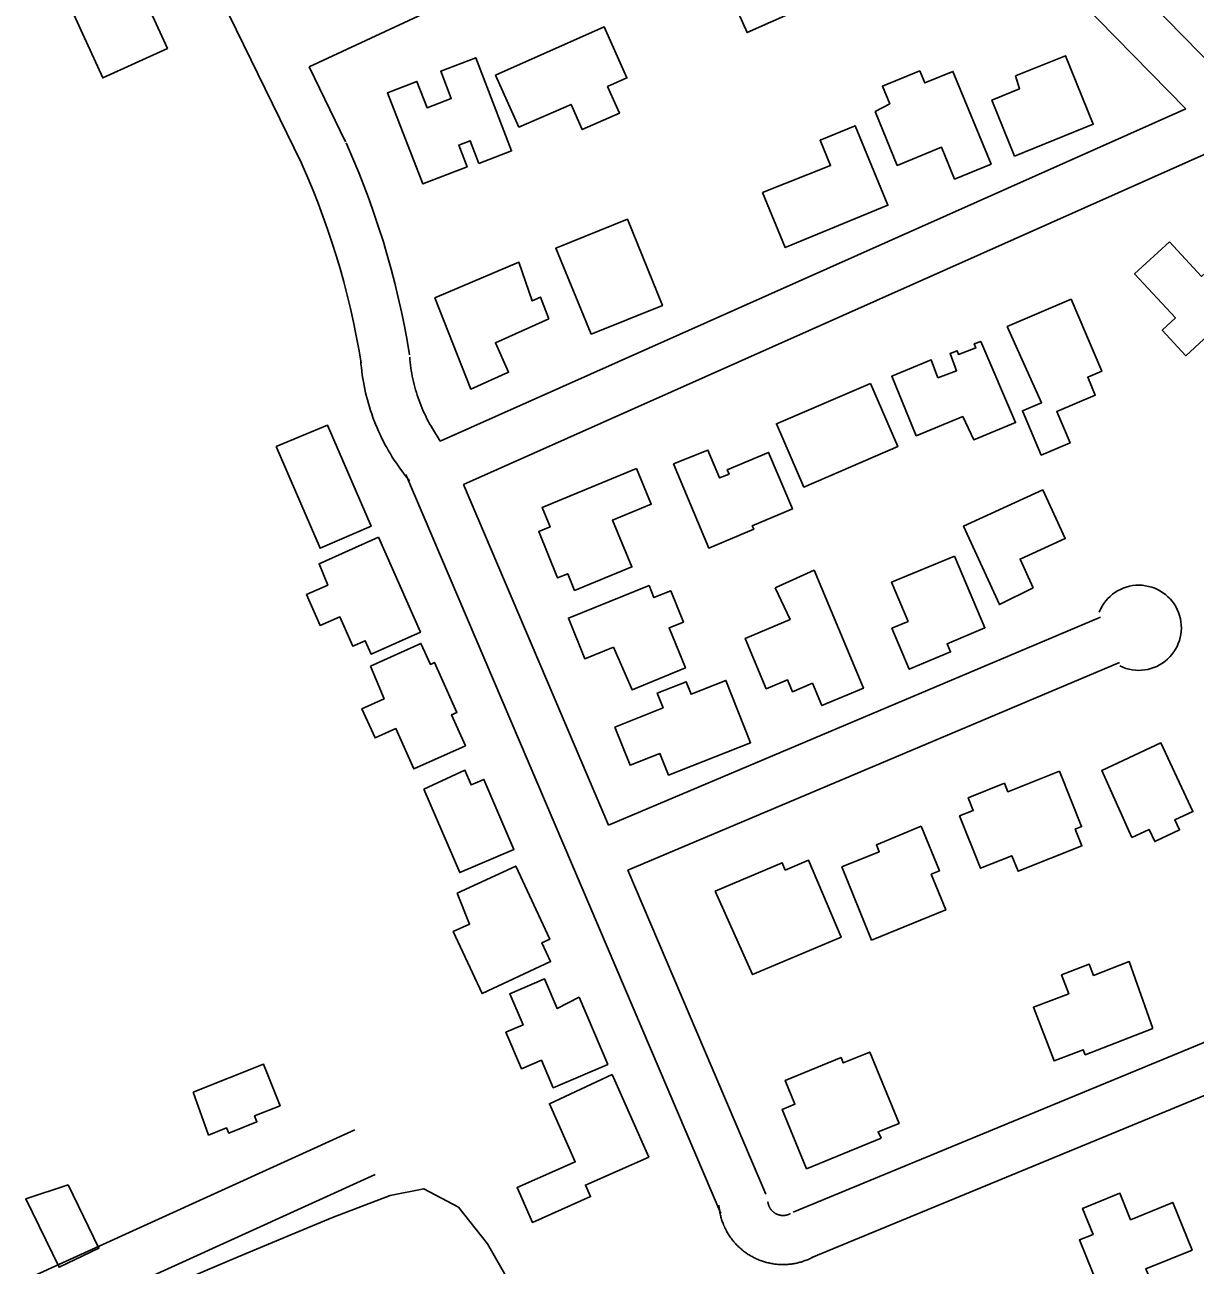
# Model space of a CAD drawing. Extents: x 3540316 to 3578335, y 553172 to 578787.
# Drawn here: x 3551062 to 3551777, y 567214 to 567972 of the extents above; entities that cross this region are included whole.
import ezdxf

# ---------------------------------------------------------------- set-up
doc = ezdxf.new("R2010")
doc.units = 0
for name, color, linetype in [('V-BLDG-OTLN', 7, 'Continuous'), ('V-ROAD-CNTR', 7, 'Continuous'), ('V-SITE-VEGE', 7, 'Continuous')]:
    doc.layers.add(name, color=color, linetype=linetype)

msp = doc.modelspace()

# ---------------------------------------------------------------- linework, layer by layer
at = {"layer": 'V-BLDG-OTLN'}
for points in [[(3551118.39, 568024.46), (3551149.19, 567957.34), (3551109.79, 567939.26), (3551079.65, 568005.38)], [(3551542.67, 568023.44), (3551558.07, 567988.96), (3551548.88, 567984.85), (3551547.96, 567986.93), (3551503.46, 567967.05), (3551488.38, 568000.79)], [(3551363.8, 567909.18), (3551349.63, 567940.89), (3551416, 567970.55), (3551429.94, 567939.33), (3551418.07, 567934.03), (3551425.31, 567917.8), (3551402.65, 567907.68), (3551395.77, 567923.08)], [(3551339.48, 567887.01), (3551334.24, 567900.86), (3551327.17, 567898.26), (3551332.3, 567884.93), (3551305.14, 567874.48), (3551283.68, 567930.25), (3551301.61, 567937.15), (3551307.81, 567921.04), (3551322.59, 567926.72), (3551316.17, 567943.39), (3551337.59, 567951.63), (3551359.49, 567894.71)], [(3551667.4, 567940.49), (3551697.88, 567952.81), (3551714.79, 567910.98), (3551666.78, 567891.58), (3551652.93, 567925.78), (3551669.84, 567932.67)], [(3551581.48, 567918.76), (3551590.46, 567923.47), (3551586.04, 567934.23), (3551608.85, 567943.62), (3551611.9, 567936.22), (3551629.1, 567943.3), (3551652.4, 567886.67), (3551630.12, 567877.5), (3551622.11, 567896.96), (3551595.04, 567885.82)], [(3551512.83, 567869.18), (3551554.33, 567885.84), (3551547.97, 567901.24), (3551569.33, 567910.06), (3551589.38, 567861.51), (3551526.69, 567835.62)], [(3551408.16, 567782.64), (3551386.46, 567835.23), (3551430.24, 567852.94), (3551451.57, 567800.2)], [(3551761.33, 567839.2), (3551781.04, 567817.96), (3551801.28, 567836.74), (3551820.99, 567815.49), (3551771.41, 567769.48), (3551756.93, 567785.09), (3551765.03, 567792.61), (3551740.09, 567819.49)], [(3551382.21, 567792.11), (3551349.54, 567777.5), (3551357.61, 567759.46), (3551334.5, 567749.12), (3551312.61, 567804.85), (3551363.88, 567826.64), (3551372.11, 567803), (3551377.16, 567805.4)], [(3551662.19, 567787.46), (3551701.3, 567804.09), (3551720.03, 567760.05), (3551711.41, 567756.38), (3551716.03, 567745.53), (3551692.5, 567735.5), (3551700.67, 567716.24), (3551683, 567708.82), (3551671.54, 567735.92), (3551683.21, 567740.83)], [(3551619.95, 567756.07), (3551631.34, 567760.38), (3551627.33, 567770.96), (3551631.61, 567772.58), (3551632.47, 567770.31), (3551643.01, 567774.3), (3551642.07, 567776.8), (3551646.09, 567778.32), (3551667.37, 567728.67), (3551641.82, 567718.2), (3551635.04, 567732.36), (3551606.72, 567720.66), (3551591.71, 567756.98), (3551615.86, 567766.95)], [(3551578.74, 567752.49), (3551595.37, 567714.01), (3551538.04, 567689.22), (3551521.27, 567728)], [(3551215.68, 567714.12), (3551247.05, 567727.03), (3551273.62, 567665.35), (3551242.48, 567651.93)], [(3551458.31, 567703.39), (3551479.36, 567711.87), (3551486.52, 567694.82), (3551492.32, 567697.2), (3551491.21, 567699.85), (3551516.51, 567710.47), (3551531, 567675.95), (3551506.48, 567665.66), (3551507.38, 567663.51), (3551479.87, 567651.97)], [(3551435.83, 567700.62), (3551444.76, 567678.75), (3551421.2, 567669.12), (3551432.92, 567640.45), (3551397.92, 567626.14), (3551393.78, 567636.27), (3551387.58, 567633.74), (3551376, 567662.08), (3551382.95, 567664.92), (3551378.1, 567676.81)], [(3551678.17, 567627.68), (3551657.51, 567617.44), (3551635.62, 567665.41), (3551684.09, 567687.53), (3551697.67, 567657.78), (3551670.16, 567645.23)], [(3551278.19, 567658.71), (3551303.75, 567600.52), (3551273.58, 567587.27), (3551270.03, 567595.34), (3551262.42, 567592), (3551254.52, 567609.98), (3551242.48, 567604.69), (3551234.21, 567623.59), (3551247.16, 567629.27), (3551241.86, 567642.39)], [(3551630.13, 567647.07), (3551648.61, 567603.35), (3551625.5, 567593.58), (3551627.62, 567588.56), (3551602.4, 567577.91), (3551591.8, 567602.97), (3551601.69, 567607.16), (3551591.58, 567631.1)], [(3551520.52, 567627.65), (3551544.22, 567638.44), (3551574.41, 567566.39), (3551548.98, 567555.73), (3551543.27, 567569.37), (3551531.05, 567564.25), (3551528.03, 567571.46), (3551515.07, 567566.03), (3551502.17, 567596.81), (3551529.64, 567608.32)], [(3551421.73, 567591.43), (3551404.19, 567584.35), (3551394.16, 567609.18), (3551443.47, 567629.08), (3551446.42, 567621.79), (3551456.65, 567625.92), (3551464.38, 567606.75), (3551455.78, 567603.28), (3551465.64, 567578.81), (3551433.08, 567565.44)], [(3551273.27, 567579.89), (3551304.06, 567593.75), (3551309.84, 567580.92), (3551312.35, 567582.05), (3551326.04, 567551.62), (3551322.77, 567550.15), (3551331.28, 567531.24), (3551299.8, 567517.07), (3551288.73, 567541.67), (3551276.04, 567535.96), (3551268.02, 567553.77), (3551281.59, 567559.88)], [(3551422.62, 567542.66), (3551452.01, 567554.46), (3551448.48, 567563.41), (3551466.04, 567570.34), (3551469.07, 567562.66), (3551490.44, 567571.1), (3551505.46, 567533.06), (3551455.32, 567513.26), (3551450.1, 567526.46), (3551431.86, 567519.25)], [(3551738.48, 567475.06), (3551719.97, 567516.07), (3551756.12, 567532.92), (3551775.67, 567490.98), (3551764.66, 567485.85), (3551767.53, 567479.76), (3551752.41, 567472.64), (3551748.95, 567479.99)], [(3551305.93, 567504.76), (3551330.95, 567516.19), (3551334.76, 567507.28), (3551342.49, 567510.59), (3551360.8, 567467.78), (3551327.8, 567453.65)], [(3551694.13, 567515.7), (3551707.69, 567481.83), (3551703.87, 567480.3), (3551707.94, 567470.11), (3551668.86, 567454.49), (3551665.07, 567463.97), (3551645.91, 567456.31), (3551633.11, 567488.32), (3551641.54, 567491.69), (3551638.44, 567499.45), (3551660.58, 567508.29), (3551662.67, 567503.05)], [(3551609.77, 567482.12), (3551620.86, 567454.72), (3551615.88, 567452.7), (3551624.73, 567430.84), (3551579.38, 567412.48), (3551561.29, 567457.19), (3551584.04, 567466.4), (3551582.34, 567470.59)], [(3551483.84, 567442.38), (3551524.79, 567459.63), (3551526.64, 567455.24), (3551540.9, 567461.25), (3551560.74, 567414.16), (3551506.67, 567391.39)], [(3551326.26, 567441.03), (3551361.97, 567457.66), (3551382.77, 567413.01), (3551377.96, 567410.78), (3551383.32, 567399.28), (3551341.43, 567379.77), (3551323.79, 567417.64), (3551333.75, 567422.28)], [(3551751.28, 567358.38), (3551709.88, 567342.43), (3551708.72, 567345.43), (3551690.91, 567338.57), (3551678.27, 567371.38), (3551699.89, 567379.7), (3551695.47, 567391.16), (3551712.37, 567397.67), (3551714.98, 567390.89), (3551736.85, 567399.31)], [(3551400.69, 567377.48), (3551418.2, 567336.48), (3551384.9, 567322.26), (3551377.72, 567339.05), (3551365.5, 567333.83), (3551355.97, 567356.15), (3551366.43, 567360.61), (3551358.32, 567379.59), (3551379.58, 567388.68), (3551387.3, 567370.61)], [(3551585.32, 567291.44), (3551539.64, 567272.72), (3551524.78, 567308.98), (3551532.58, 567312.17), (3551526.63, 567326.69), (3551560.75, 567340.67), (3551562.1, 567337.4), (3551578.3, 567344.04), (3551596.18, 567300.43), (3551583.39, 567295.19)], [(3551164.97, 567319.45), (3551207.93, 567336.59), (3551218.05, 567311.2), (3551202.4, 567304.96), (3551203.81, 567301.4), (3551186.6, 567294.54), (3551185.35, 567297.66), (3551174.31, 567293.26)], [(3551420.98, 567330.24), (3551443.26, 567279.88), (3551404.59, 567262.77), (3551407.73, 567255.67), (3551372.19, 567239.95), (3551362.79, 567261.19), (3551398.29, 567276.89), (3551382.58, 567312.41)], [(3551088.62, 567262.93), (3551107.29, 567224.29), (3551082.94, 567212.53), (3551062.71, 567254.39)], [(3551723.09, 567187.85), (3551706.36, 567229.24), (3551714.7, 567232.61), (3551708.26, 567248.51), (3551731.12, 567257.76), (3551737.67, 567241.58), (3551763.48, 567252.01), (3551775.19, 567223.04), (3551746.88, 567211.59), (3551751.53, 567200.08)]]:
    msp.add_lwpolyline(points, close=True, dxfattribs=at)
at = {"layer": 'V-ROAD-CNTR'}
for points in [[(3551102.62, 568150.33), (3551231.06, 567887.11)], [(3551235.71, 567945.99), (3551574.36, 568103.64)], [(3552137.84, 567566.93), (3551811.72, 567922.08), (3551717.65, 568018.21)], [(3551771.45, 567920.33), (3551696.21, 567997.23)], [(3551235.71, 567945.99), (3551258.02, 567900.27)], [(3551315.79, 567717.33), (3551771.45, 567920.33)], [(3551258.28, 567899.7), (3551258.94, 567898.19), (3551262.48, 567890.11), (3551265.92, 567881.87), (3551269.25, 567873.47), (3551272.35, 567865.08), (3551275.34, 567856.71), (3551278.21, 567848.18), (3551280.91, 567839.68), (3551283.49, 567831.05), (3551285.85, 567822.39), (3551288.1, 567813.81), (3551290.22, 567805.06), (3551292.14, 567796.28), (3551293.94, 567787.58), (3551295.61, 567778.76), (3551297.06, 567769.99)], [(3551330.01, 567690.82), (3551793.66, 567897.39)], [(3551230.8, 567887.68), (3551231.46, 567886.17), (3551234.9, 567878.31), (3551238.13, 567870.57), (3551241.23, 567862.74), (3551244.15, 567854.84), (3551246.99, 567846.89), (3551249.69, 567838.85), (3551252.24, 567830.84), (3551254.64, 567822.81), (3551256.87, 567814.64), (3551259.01, 567806.47), (3551260.99, 567798.32), (3551262.8, 567790.04), (3551264.51, 567781.75), (3551266.06, 567773.53), (3551267.46, 567765.1)], [(3551297.07, 567693.17), (3551295.69, 567694.84), (3551294.28, 567696.62), (3551292.94, 567698.37), (3551291.6, 567700.17), (3551290.26, 567702.04), (3551289.03, 567703.85), (3551287.77, 567705.72), (3551286.54, 567707.65), (3551285.38, 567709.56), (3551284.23, 567711.51), (3551283.15, 567713.42), (3551282.07, 567715.38), (3551281, 567717.43), (3551280, 567719.44), (3551279.06, 567721.44), (3551278.12, 567723.47), (3551277.22, 567725.55), (3551276.35, 567727.63), (3551275.52, 567729.74), (3551274.75, 567731.8), (3551273.99, 567733.94), (3551273.27, 567736.09), (3551272.6, 567738.21), (3551271.95, 567740.36), (3551271.35, 567742.54), (3551270.79, 567744.71), (3551270.27, 567746.88), (3551269.77, 567749.1), (3551269.32, 567751.33), (3551268.92, 567753.49), (3551268.55, 567755.69), (3551268.21, 567757.94), (3551267.91, 567760.19), (3551267.66, 567762.39), (3551267.44, 567764.62), (3551267.3, 567766.38)], [(3551315.79, 567717.33), (3551311.1, 567725), (3551310.22, 567726.49), (3551309.35, 567728.02), (3551308.52, 567729.54), (3551307.75, 567731.03), (3551306.99, 567732.56), (3551306.23, 567734.16), (3551305.51, 567735.72), (3551304.82, 567737.3), (3551304.16, 567738.88), (3551303.54, 567740.48), (3551302.92, 567742.12), (3551302.34, 567743.74), (3551301.81, 567745.34), (3551301.28, 567747.02), (3551300.79, 567748.66), (3551300.33, 567750.31), (3551299.89, 567752), (3551299.49, 567753.69), (3551299.11, 567755.34), (3551298.78, 567757), (3551298.46, 567758.75), (3551298.17, 567760.45), (3551297.91, 567762.13), (3551297.69, 567763.82), (3551297.49, 567765.58), (3551297.32, 567767.3), (3551297.21, 567768.7)], [(3551294.82, 567696.87), (3551487.28, 567245.38)], [(3551330.01, 567690.82), (3551418.7, 567482.75)], [(3551418.7, 567482.75), (3551719.21, 567609.74)], [(3551430.47, 567455.15), (3551730.88, 567582.11)], [(3551531.45, 567246.12), (3552107.33, 567484)], [(3551430.47, 567455.15), (3551514.87, 567257.15)], [(3551542.91, 567218.4), (3552118.79, 567456.27)], [(3550722.8, 567050.53), (3551263.63, 567296.54)], [(3550735.22, 567023.22), (3551276.05, 567269.24)], [(3551488.17, 567240.53), (3551487.96, 567241.15), (3551487.75, 567241.78), (3551487.54, 567242.48), (3551487.35, 567243.16), (3551487.19, 567243.79), (3551487.03, 567244.44), (3551486.87, 567245.12), (3551486.73, 567245.81), (3551486.6, 567246.5), (3551486.49, 567247.13), (3551486.38, 567247.83), (3551486.29, 567248.53), (3551486.21, 567249.18), (3551486.12, 567250.04), (3551486.1, 567250.38)], [(3551516.5, 567250.39), (3551516.44, 567250.57), (3551516.38, 567250.75), (3551516.35, 567250.86), (3551516.31, 567250.99), (3551516.26, 567251.18), (3551516.22, 567251.36), (3551516.18, 567251.51), (3551516.16, 567251.64), (3551516.13, 567251.8), (3551516.09, 567252), (3551516.07, 567252.14), (3551516.05, 567252.28), (3551516.03, 567252.47), (3551516.03, 567252.45), (3551516.05, 567252.15)], [(3551529.91, 567245.38), (3551529.71, 567245.27), (3551529.6, 567245.21), (3551529.4, 567245.11), (3551529.25, 567245.04), (3551529.16, 567245), (3551528.96, 567244.91), (3551528.79, 567244.84), (3551528.7, 567244.8), (3551528.54, 567244.74), (3551528.39, 567244.69), (3551528.19, 567244.62), (3551528.03, 567244.57), (3551527.94, 567244.54), (3551527.77, 567244.49), (3551527.57, 567244.44), (3551527.43, 567244.4), (3551527.27, 567244.37), (3551527.11, 567244.34), (3551526.96, 567244.31), (3551526.79, 567244.28), (3551526.63, 567244.25), (3551526.49, 567244.23), (3551526.3, 567244.21), (3551526.15, 567244.2), (3551525.99, 567244.18), (3551525.83, 567244.17), (3551525.65, 567244.16), (3551525.49, 567244.16), (3551525.37, 567244.16), (3551525.17, 567244.16), (3551525, 567244.16), (3551524.84, 567244.17), (3551524.71, 567244.18), (3551524.5, 567244.19), (3551524.34, 567244.21), (3551524.24, 567244.22), (3551524.03, 567244.24), (3551523.86, 567244.27), (3551523.74, 567244.29), (3551523.54, 567244.32), (3551523.4, 567244.35), (3551523.24, 567244.39), (3551523.06, 567244.43), (3551522.94, 567244.46), (3551522.75, 567244.51), (3551522.6, 567244.56), (3551522.49, 567244.59), (3551522.31, 567244.65), (3551522.13, 567244.71), (3551521.99, 567244.76), (3551521.83, 567244.82), (3551521.72, 567244.87), (3551521.55, 567244.95), (3551521.35, 567245.03), (3551521.25, 567245.08), (3551521.13, 567245.14), (3551520.94, 567245.24), (3551520.81, 567245.31), (3551520.7, 567245.37), (3551520.54, 567245.46), (3551520.35, 567245.57), (3551520.25, 567245.64), (3551520.13, 567245.72), (3551519.99, 567245.81), (3551519.86, 567245.91), (3551519.71, 567246.01), (3551519.59, 567246.11), (3551519.45, 567246.22), (3551519.34, 567246.31), (3551519.22, 567246.41), (3551519.08, 567246.53), (3551518.96, 567246.64), (3551518.85, 567246.75), (3551518.75, 567246.85), (3551518.63, 567246.96), (3551518.49, 567247.11), (3551518.38, 567247.22), (3551518.31, 567247.31), (3551518.2, 567247.44), (3551518.07, 567247.59), (3551517.97, 567247.72), (3551517.86, 567247.86), (3551517.79, 567247.95), (3551517.71, 567248.07), (3551517.58, 567248.25), (3551517.51, 567248.35), (3551517.42, 567248.49), (3551517.31, 567248.67), (3551517.24, 567248.79), (3551517.16, 567248.93), (3551517.08, 567249.06), (3551517.03, 567249.17), (3551516.93, 567249.36), (3551516.86, 567249.52), (3551516.81, 567249.62), (3551516.73, 567249.82), (3551516.66, 567249.97), (3551516.61, 567250.09), (3551516.55, 567250.25), (3551516.5, 567250.39)], [(3551544.45, 567219.14), (3551543.91, 567218.84), (3551543.27, 567218.51), (3551542.71, 567218.22), (3551542.09, 567217.92), (3551541.41, 567217.61), (3551540.84, 567217.36), (3551540.22, 567217.1), (3551539.52, 567216.82), (3551538.89, 567216.58), (3551538.24, 567216.35), (3551537.64, 567216.15), (3551536.99, 567215.94), (3551536.27, 567215.72), (3551535.62, 567215.54), (3551535, 567215.37), (3551534.32, 567215.2), (3551533.64, 567215.05), (3551532.98, 567214.91), (3551532.29, 567214.78), (3551531.63, 567214.67), (3551530.94, 567214.56), (3551530.24, 567214.47), (3551529.59, 567214.39), (3551528.9, 567214.32), (3551528.21, 567214.27), (3551527.52, 567214.22), (3551526.85, 567214.19), (3551526.16, 567214.16), (3551525.44, 567214.16), (3551524.78, 567214.16), (3551524.11, 567214.17), (3551523.42, 567214.2), (3551522.7, 567214.24), (3551522.07, 567214.29), (3551521.38, 567214.35), (3551520.64, 567214.43), (3551520.01, 567214.51), (3551519.33, 567214.61), (3551518.62, 567214.73), (3551517.98, 567214.84), (3551517.28, 567214.98), (3551516.62, 567215.13), (3551515.97, 567215.28), (3551515.27, 567215.46), (3551514.64, 567215.63), (3551513.98, 567215.82), (3551513.28, 567216.04), (3551512.65, 567216.25), (3551512.03, 567216.46), (3551511.37, 567216.7), (3551510.74, 567216.95), (3551510.07, 567217.22), (3551509.46, 567217.49), (3551508.89, 567217.74), (3551508.21, 567218.06), (3551507.57, 567218.38), (3551507, 567218.67), (3551506.39, 567219), (3551505.76, 567219.35), (3551505.19, 567219.69), (3551504.64, 567220.02), (3551504.03, 567220.4), (3551503.44, 567220.79), (3551502.88, 567221.17), (3551502.32, 567221.57), (3551501.77, 567221.97), (3551501.22, 567222.39), (3551500.7, 567222.8), (3551500.15, 567223.24), (3551499.62, 567223.69), (3551499.12, 567224.13), (3551498.61, 567224.59), (3551498.11, 567225.06), (3551497.6, 567225.56), (3551497.12, 567226.05), (3551496.68, 567226.51), (3551496.2, 567227.02), (3551495.71, 567227.57), (3551495.27, 567228.09), (3551494.86, 567228.58), (3551494.43, 567229.12), (3551494.02, 567229.65), (3551493.58, 567230.23), (3551493.16, 567230.81), (3551492.81, 567231.32), (3551492.41, 567231.92), (3551492.03, 567232.51), (3551491.7, 567233.05), (3551491.33, 567233.66), (3551490.99, 567234.26), (3551490.66, 567234.86), (3551490.32, 567235.5), (3551490.04, 567236.07), (3551489.74, 567236.68), (3551489.43, 567237.35), (3551489.18, 567237.93), (3551488.91, 567238.56), (3551488.64, 567239.23), (3551488.41, 567239.86), (3551488.17, 567240.53)]]:
    msp.add_lwpolyline(points, dxfattribs=at)
msp.add_arc((3551742.63, 567603.3), 26.02, 243.78418, 158.29131, dxfattribs=at)
at = {"layer": 'V-SITE-VEGE'}
msp.add_lwpolyline([(3551165.42, 567207.51), (3551192.31, 567218.97), (3551224.59, 567232.44), (3551250.02, 567242.91), (3551285.23, 567256.4), (3551305.8, 567260.46), (3551326.97, 567249.33), (3551344.78, 567226.9), (3551357.69, 567203.94)], dxfattribs=at)

doc.saveas('drawing.dxf')
